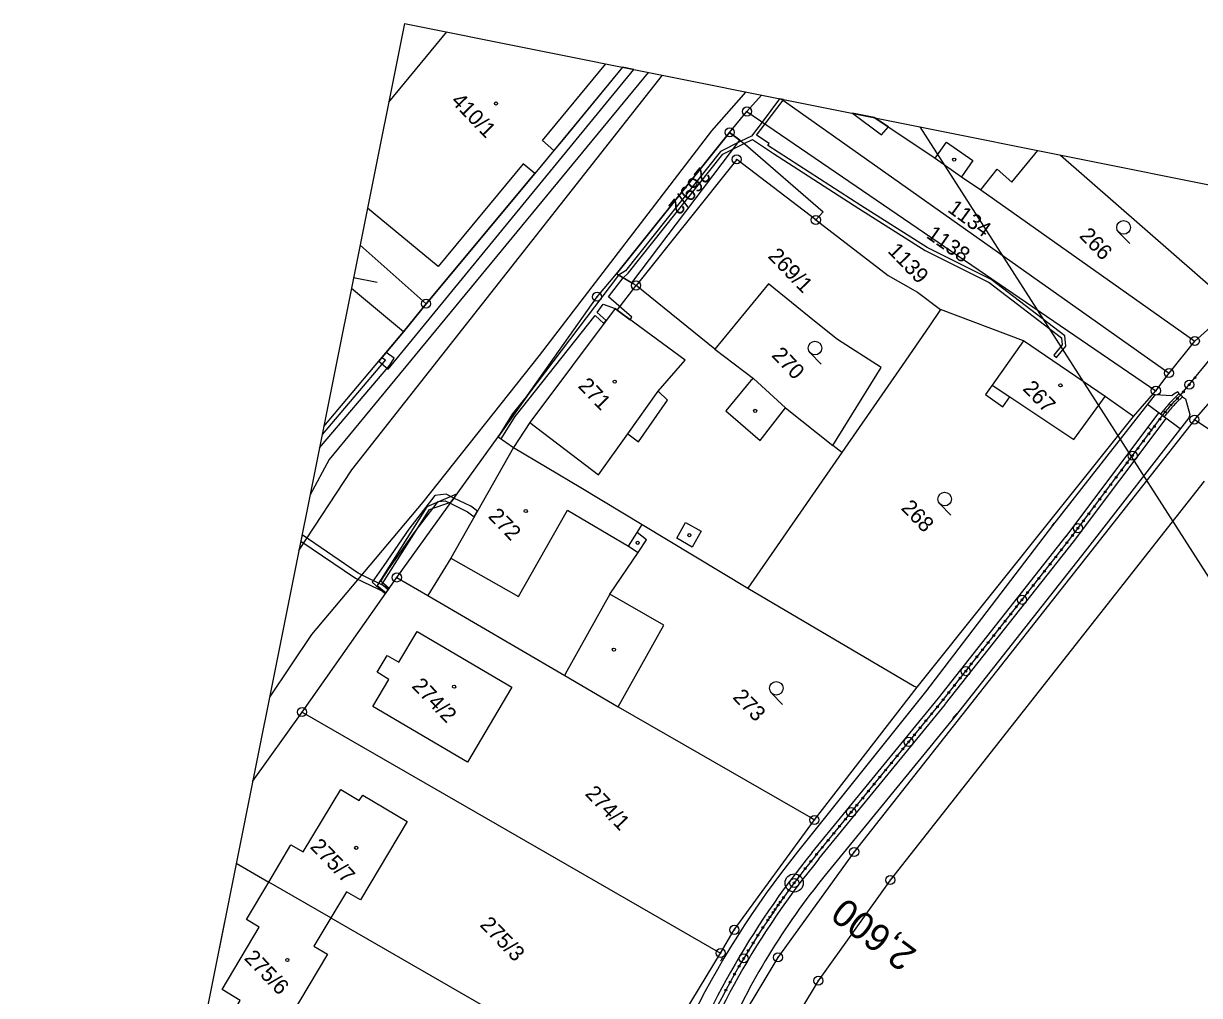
# Model space of a CAD drawing. Extents: x -548552 to -543113, y -1131925 to -1123599.
# Drawn here: x -547950.2 to -547820.8, y -1129055 to -1128948 of the extents above; entities that cross this region are included whole.
import ezdxf

# ---------------------------------------------------------------- set-up
doc = ezdxf.new("R2010")
doc.units = 0
for name, color, linetype in [('Hranice parcel', 7, 'Continuous'), ('HRANY', 7, 'Continuous'), ('Parcelní čísla', 7, 'Continuous'), ('Profile', 7, 'Continuous'), ('PROFILY NÁVRH', 7, 'Continuous'), ('STANIČENÍ', 7, 'Continuous'), ('SVAHY', 7, 'Continuous'), ('Vnitřní kresba', 7, 'Continuous'), ('Věcná břemena k části', 7, 'Continuous'), ('Značky bodu BP', 7, 'Continuous'), ('Značky budov', 7, 'Continuous'), ('Značky kultur', 7, 'Continuous')]:
    doc.layers.add(name, color=color, linetype=linetype)

msp = doc.modelspace()

# ---------------------------------------------------------------- linework, layer by layer
at = {"layer": 'Hranice parcel'}
for p, q in [((-547884.29, -1128952.8), (-547891.83, -1128961.97)), ((-547870.58, -1128957.68), (-547868.98, -1128955.87)), ((-547866.82, -1128956.3), (-547824.12, -1128986.47)), ((-547872.49, -1128959.98), (-547870.58, -1128957.68)), ((-547870.58, -1128957.68), (-547825.58, -1128988.41)), ((-547884.93, -1128975.56), (-547872.49, -1128959.98)), ((-547905.9, -1128978.83), (-547893.94, -1128964.51)), ((-547844.84, -1128966.29), (-547821.29, -1128982.94)), ((-547905.9, -1128978.83), (-547913.15, -1128972.4)), ((-547874.11, -1128983.82), (-547882.78, -1128976.83)), ((-547908.39, -1128981.92), (-547905.9, -1128978.83)), ((-547840.13, -1128982.92), (-547849.28, -1128979.48)), ((-547821.29, -1128982.94), (-547816.9, -1128979.02)), ((-547831.15, -1128989.05), (-547840.13, -1128982.92)), ((-547824.12, -1128986.47), (-547821.29, -1128982.94)), ((-547825.58, -1128988.41), (-547824.12, -1128986.47)), ((-547828.03, -1128991.23), (-547825.58, -1128988.41)), ((-547828.03, -1128991.23), (-547831.15, -1128989.05)), ((-547851.85, -1129021.02), (-547828.03, -1128991.23)), ((-547816.99, -1128994.5), (-547821.33, -1128991.6)), ((-547909.11, -1129008.96), (-547897.95, -1128993.47)), ((-547860.14, -1128995.22), (-547861.12, -1128994.45)), ((-547860.14, -1128995.22), (-547870.49, -1129010.14)), ((-547882.12, -1129003.13), (-547870.49, -1129010.14)), ((-547919.54, -1129023.77), (-547909.11, -1129008.96)), ((-547863.15, -1129035.65), (-547851.85, -1129021.02)), ((-547924.98, -1129031.42), (-547919.54, -1129023.77)), ((-547919.54, -1129023.77), (-547873.48, -1129050.3)), ((-547926.78, -1129040.42), (-547923.2, -1129042.48)), ((-547916.36, -1129046.42), (-547923.2, -1129042.48)), ((-547916.36, -1129046.42), (-547881.21, -1129066.69))]:
    msp.add_line(p, q, dxfattribs=at)
for points in [[(-547910, -1128956.66), (-547903.59, -1128948.93)], [(-547881.45, -1128953.37), (-547916.54, -1128995.98), (-547918.66, -1128999.87)], [(-547891.83, -1128961.97), (-547893.09, -1128960.86), (-547886.1, -1128952.44)], [(-547856.52, -1128958.37), (-547849.86, -1128962.83), (-547846.97, -1128964.87), (-547844.84, -1128966.29)], [(-547872.49, -1128959.98), (-547870.73, -1128961.32), (-547862.19, -1128968.72), (-547863, -1128969.62)], [(-547891.83, -1128961.97), (-547892.67, -1128962.99), (-547893.94, -1128964.51)], [(-547844.84, -1128966.29), (-547843.03, -1128964.01), (-547841.44, -1128965.45), (-547838.55, -1128961.97)], [(-547836.08, -1128962.47), (-547817.79, -1128978.46), (-547816.9, -1128979.02)], [(-547893.94, -1128964.51), (-547895.22, -1128963.44), (-547904.57, -1128974.73), (-547912.33, -1128968.3)], [(-547863, -1128969.62), (-547871.7, -1128962.95), (-547882.78, -1128976.83)], [(-547863, -1128969.62), (-547855.03, -1128975.73), (-547851.8, -1128977.58), (-547849.28, -1128979.48)], [(-547821.33, -1128991.6), (-547813.75, -1128982.91), (-547794.46, -1128970.81)], [(-547897.95, -1128993.47), (-547887.08, -1128978.07), (-547884.93, -1128975.56)], [(-547882.78, -1128976.83), (-547883.02, -1128976.68), (-547884.93, -1128975.56)], [(-547861.12, -1128994.45), (-547855.81, -1128985.85), (-547860.6, -1128982.79), (-547863.13, -1128980.74), (-547868.22, -1128976.64), (-547874.11, -1128983.82)], [(-547908.39, -1128981.92), (-547914.11, -1128977.17)], [(-547849.28, -1128979.48), (-547850.48, -1128981.25), (-547853.48, -1128985.63), (-547860.14, -1128995.22)], [(-547917.15, -1128992.36), (-547908.39, -1128981.92)], [(-547840.13, -1128982.92), (-547843.59, -1128987.8), (-547844.32, -1128988.84), (-547842.43, -1128990.18), (-547841.65, -1128989.09), (-547834.6, -1128993.79), (-547831.15, -1128989.05)], [(-547874.11, -1128983.82), (-547869.87, -1128987.08), (-547866.33, -1128990.31), (-547861.12, -1128994.45)], [(-547821.33, -1128991.6), (-547858.78, -1129039.17), (-547867.17, -1129050.77), (-547872.99, -1129060.45), (-547877.72, -1129073.44), (-547883.99, -1129099.45), (-547892.72, -1129136.3), (-547895.31, -1129153.82), (-547897.09, -1129173.51), (-547903.07, -1129257.59), (-547902.96, -1129283.35), (-547902.01, -1129301.23), (-547897.46, -1129348.86), (-547895.9, -1129389.55), (-547894.79, -1129408.16)], [(-547897.95, -1128993.47), (-547896.26, -1128994.64), (-547888.86, -1128999.07), (-547882.12, -1129003.13)], [(-547820.26, -1128998.38), (-547854.81, -1129042.26), (-547862.73, -1129053.34), (-547868.36, -1129062.67), (-547870.5, -1129068.4)], [(-547884.76, -1129023.18), (-547879.72, -1129014.21), (-547885.68, -1129010.81), (-547882.56, -1129006.2), (-547881.63, -1129004.83), (-547882.66, -1129004.02), (-547882.12, -1129003.13)], [(-547909.11, -1129008.96), (-547905.69, -1129010.95), (-547890.64, -1129019.74), (-547884.76, -1129023.18)], [(-547870.49, -1129010.14), (-547852.17, -1129020.92), (-547851.85, -1129021.02)], [(-547906.86, -1129014.91), (-547896.46, -1129021.03), (-547901.33, -1129029.3), (-547911.76, -1129023.15), (-547909.98, -1129020.18), (-547911.27, -1129019.4), (-547910.17, -1129017.54), (-547908.88, -1129018.3), (-547906.86, -1129014.91)], [(-547884.76, -1129023.18), (-547863.56, -1129035.39), (-547863.15, -1129035.65)], [(-547923.2, -1129042.48), (-547920.77, -1129038.37), (-547919.42, -1129039.15), (-547915.27, -1129032.28), (-547913.24, -1129033.49), (-547912.86, -1129032.91), (-547907.97, -1129035.81), (-547913.12, -1129044.45), (-547914.66, -1129043.54), (-547916.36, -1129046.42)], [(-547873.48, -1129050.3), (-547871.97, -1129047.74), (-547863.15, -1129035.65)], [(-547916.36, -1129046.42), (-547918.24, -1129049.53), (-547916.74, -1129050.43), (-547921.89, -1129059.03), (-547926.71, -1129056.15), (-547926.35, -1129055.51), (-547928.33, -1129054.31), (-547924.25, -1129047.44), (-547925.64, -1129046.6), (-547923.2, -1129042.48)], [(-547881.21, -1129066.69), (-547878.23, -1129058.13), (-547873.48, -1129050.3)]]:
    msp.add_lwpolyline(points, dxfattribs=at)
at = {"layer": 'HRANY'}
for p, q in [((-547823.16, -1128988.51), (-547823.03, -1128988.74)), ((-547825.09, -1128990.93), (-547824.65, -1128991.33)), ((-547826.43, -1128992.41), (-547826, -1128992.81))]:
    msp.add_line(p, q, dxfattribs=at)
at = {"layer": 'Profile'}
for p, q in [((-547908.26, -1128948), (-547950.2, -1129157.22)), ((-547908.26, -1128948), (-547851.55, -1128959.36)), ((-547911.28, -1128976.49), (-547913.87, -1128975.98)), ((-547927.09, -1129041.93), (-547950.2, -1129157.22))]:
    msp.add_line(p, q, dxfattribs=at)
at = {"layer": 'PROFILY NÁVRH'}
for p, q in [((-547823.59, -1128988.74), (-547823.16, -1128988.51)), ((-547825.64, -1128988.84), (-547836.95, -1129003.24)), ((-547825.64, -1128988.84), (-547823.8, -1128988.94)), ((-547823.8, -1128988.94), (-547823.59, -1128988.74)), ((-547823.71, -1128989.41), (-547823.03, -1128988.74)), ((-547823.35, -1128989.76), (-547822.66, -1128989.08)), ((-547822.66, -1128989.08), (-547823.03, -1128988.74)), ((-547822.66, -1128989.08), (-547822.32, -1128989.29)), ((-547822.32, -1128989.29), (-547821.82, -1128991.04)), ((-547835.45, -1129004.44), (-547825.24, -1128990.85)), ((-547822.89, -1128992.62), (-547826.49, -1128989.92)), ((-547825.04, -1128991), (-547824.7, -1128990.55)), ((-547824.64, -1128991.3), (-547824.3, -1128990.85)), ((-547821.82, -1128991.04), (-547821.93, -1128991.38)), ((-547834.65, -1129005.04), (-547824.44, -1128991.45)), ((-547821.93, -1128991.38), (-547833.35, -1129006.08)), ((-547836.95, -1129003.24), (-547850.92, -1129021.56)), ((-547849.5, -1129022.26), (-547835.44, -1129004.43)), ((-547848.72, -1129022.88), (-547834.65, -1129005.05)), ((-547833.35, -1129006.08), (-547847.68, -1129024.21)), ((-547850.92, -1129021.56), (-547865.02, -1129039.17)), ((-547863.43, -1129039.28), (-547849.5, -1129022.25)), ((-547862.65, -1129039.91), (-547848.72, -1129022.89)), ((-547847.68, -1129024.21), (-547861.97, -1129041.73))]:
    msp.add_line(p, q, dxfattribs=at)
for centre, radius, start, end in [((-547786.02, -1129102.44), 101.22, 141.3126, 167.0712), ((-547800.44, -1129091.89), 79.38, 140.8147, 156.4674)]:
    msp.add_arc(centre, radius, start, end, dxfattribs=at)
for centre, major_axis, ratio, start_param, end_param in [((-547816.51, -1128996.7), (-3.72, -9.55), 0.999251, 4.292048, 4.440187), ((-547816.51, -1128996.7), (-3.54, -9.08), 0.999212, 4.292048, 4.440187), ((-547792.14, -1129097.61), (-19.45, -90.04), 0.999934, 4.239319, 4.584526), ((-547792.14, -1129097.61), (-19.23, -89.06), 0.999933, 4.239319, 4.584526)]:
    msp.add_ellipse(centre, major_axis=major_axis, ratio=ratio, start_param=start_param, end_param=end_param, dxfattribs=at)
at = {"layer": 'STANIČENÍ'}
for p, q in [((-547822.85, -1128988.91), (-547818.59, -1128983.7)), ((-547823.53, -1128989.59), (-547822.85, -1128988.91)), ((-547835.05, -1129004.74), (-547824.5, -1128990.7)), ((-547836.99, -1129003.28), (-547836.76, -1129002.98)), ((-547849.11, -1129022.57), (-547835.05, -1129004.74)), ((-547833.35, -1129006.08), (-547833.19, -1129005.87)), ((-547851.1, -1129021.78), (-547850.69, -1129021.28)), ((-547863.04, -1129039.6), (-547849.11, -1129022.57)), ((-547847.92, -1129024.5), (-547847.45, -1129023.93))]:
    msp.add_line(p, q, dxfattribs=at)
for centre, radius in [((-547821.9, -1128987.75), 0.5), ((-547821.27, -1128986.98), 0.1), ((-547822.53, -1128988.53), 0.1), ((-547821.9, -1128987.75), 0.1), ((-547823.91, -1128989.98), 0.1), ((-547823.21, -1128989.26), 0.1), ((-547824.54, -1128990.75), 0.1), ((-547825.74, -1128992.35), 0.1), ((-547825.14, -1128991.55), 0.1), ((-547826.34, -1128993.15), 0.1), ((-547828.14, -1128995.55), 0.5), ((-547827.54, -1128994.75), 0.1), ((-547826.94, -1128993.95), 0.1), ((-547828.74, -1128996.35), 0.1), ((-547828.14, -1128995.55), 0.1), ((-547829.34, -1128997.15), 0.1), ((-547830.54, -1128998.75), 0.1), ((-547829.94, -1128997.95), 0.1), ((-547831.14, -1128999.55), 0.1), ((-547832.35, -1129001.15), 0.1), ((-547831.74, -1129000.35), 0.1), ((-547833.55, -1129002.74), 0.1), ((-547832.95, -1129001.95), 0.1), ((-547834.15, -1129003.54), 0.5), ((-547834.15, -1129003.54), 0.1), ((-547835.36, -1129005.14), 0.1), ((-547834.75, -1129004.34), 0.1), ((-547836.6, -1129006.71), 0.1), ((-547835.98, -1129005.92), 0.1), ((-547837.21, -1129007.49), 0.1), ((-547838.45, -1129009.06), 0.1), ((-547837.83, -1129008.28), 0.1), ((-547839.69, -1129010.63), 0.1), ((-547839.07, -1129009.85), 0.1), ((-547840.31, -1129011.42), 0.5), ((-547840.31, -1129011.42), 0.1), ((-547841.55, -1129012.99), 0.1), ((-547840.93, -1129012.2), 0.1), ((-547842.79, -1129014.56), 0.1), ((-547842.17, -1129013.77), 0.1), ((-547843.41, -1129015.34), 0.1), ((-547844.65, -1129016.91), 0.1), ((-547844.03, -1129016.13), 0.1), ((-547845.27, -1129017.7), 0.1), ((-547846.5, -1129019.27), 0.5), ((-547846.5, -1129019.27), 0.1), ((-547845.89, -1129018.48), 0.1), ((-547847.74, -1129020.84), 0.1), ((-547847.12, -1129020.05), 0.1), ((-547848.36, -1129021.62), 0.1), ((-547849.61, -1129023.19), 0.1), ((-547848.98, -1129022.41), 0.1), ((-547850.88, -1129024.73), 0.1), ((-547850.25, -1129023.96), 0.1), ((-547851.51, -1129025.51), 0.1), ((-547852.78, -1129027.05), 0.5), ((-547852.78, -1129027.05), 0.1), ((-547852.15, -1129026.28), 0.1), ((-547854.05, -1129028.6), 0.1), ((-547853.41, -1129027.83), 0.1), ((-547854.68, -1129029.38), 0.1), ((-547855.95, -1129030.92), 0.1), ((-547855.31, -1129030.15), 0.1), ((-547857.21, -1129032.47), 0.1), ((-547856.58, -1129031.7), 0.1), ((-547857.84, -1129033.25), 0.1), ((-547859.11, -1129034.79), 0.5), ((-547859.11, -1129034.79), 0.1), ((-547858.48, -1129034.02), 0.1), ((-547860.38, -1129036.34), 0.1), ((-547859.74, -1129035.57), 0.1), ((-547861.01, -1129037.12), 0.1), ((-547862.28, -1129038.66), 0.1), ((-547861.64, -1129037.89), 0.1), ((-547863.54, -1129040.21), 0.1), ((-547862.91, -1129039.44), 0.1), ((-547865.38, -1129042.58), 1), ((-547864.16, -1129041), 0.1), ((-547865.38, -1129042.58), 0.5), ((-547865.38, -1129042.58), 0.1), ((-547864.78, -1129041.79), 0.1), ((-547866.57, -1129044.19), 0.1), ((-547865.98, -1129043.39), 0.1), ((-547867.49, -1129045.5), 0.1), ((-547867.14, -1129045.01), 0.1), ((-547866.91, -1129044.68), 0.1), ((-547868.28, -1129046.66), 0.1), ((-547868.05, -1129046.33), 0.1), ((-547867.71, -1129045.83), 0.1), ((-547868.83, -1129047.49), 0.1), ((-547869.9, -1129049.18), 0.1), ((-547869.37, -1129048.33), 0.1), ((-547870.94, -1129050.89), 0.5), ((-547870.43, -1129050.03), 0.1), ((-547871.45, -1129051.75), 0.1), ((-547870.94, -1129050.89), 0.1), ((-547871.94, -1129052.62), 0.1), ((-547872.91, -1129054.37), 0.1), ((-547872.43, -1129053.49), 0.1)]:
    msp.add_circle(centre, radius, dxfattribs=at)
for centre, major_axis, ratio, start_param, end_param in [((-547816.51, -1128996.7), (-3.63, -9.32), 0.999232, 4.292048, 4.440187), ((-547792.14, -1129097.61), (-19.72, -91.32), 0.999935, 4.239319, 4.243155), ((-547792.14, -1129097.61), (-19.34, -89.55), 0.999933, 4.239319, 4.584526), ((-547792.14, -1129097.61), (-18.88, -87.42), 0.999932, 4.239319, 4.243531), ((-547792.14, -1129097.61), (-19.78, -91.56), 0.999935, 4.402107, 4.406365), ((-547792.14, -1129097.61), (-18.88, -87.42), 0.999932, 4.401323, 4.40527)]:
    msp.add_ellipse(centre, major_axis=major_axis, ratio=ratio, start_param=start_param, end_param=end_param, dxfattribs=at)
at = {"layer": 'SVAHY'}
for q in [(-547762.65, -1128977.18), (-547795.36, -1129047.06)]:
    msp.add_line((-547851.55, -1128959.36), q, dxfattribs=at)
at = {"layer": 'Vnitřní kresba'}
for p, q in [((-547914.08, -1128997.1), (-547879.88, -1128953.69)), ((-547870.69, -1128955.53), (-547874.48, -1128959.82)), ((-547874.48, -1128959.82), (-547893.44, -1128984.53)), ((-547849.86, -1128962.83), (-547848.61, -1128961.04)), ((-547848.61, -1128961.04), (-547845.72, -1128963.09)), ((-547845.72, -1128963.09), (-547846.97, -1128964.87)), ((-547884.85, -1128979.55), (-547882.78, -1128976.83)), ((-547885.09, -1128979.37), (-547894.49, -1128991.9)), ((-547884.85, -1128979.55), (-547885.09, -1128979.37)), ((-547877.37, -1128985.03), (-547884.85, -1128979.55)), ((-547893.44, -1128984.53), (-547906.25, -1129000.66)), ((-547880.34, -1128988.44), (-547877.37, -1128985.03)), ((-547870.15, -1128987.29), (-547872.92, -1128990.64)), ((-547869.87, -1128987.08), (-547870.15, -1128987.29)), ((-547883.67, -1128993.17), (-547880.34, -1128988.44)), ((-547879.32, -1128989.46), (-547880.34, -1128988.44)), ((-547843.59, -1128987.8), (-547841.65, -1128989.09)), ((-547882.51, -1128994.03), (-547879.32, -1128989.46)), ((-547872.92, -1128990.64), (-547869.13, -1128993.88)), ((-547869.13, -1128993.88), (-547866.33, -1128990.31)), ((-547894.49, -1128991.9), (-547896.26, -1128994.64)), ((-547894.49, -1128991.9), (-547886.9, -1128997.66)), ((-547886.9, -1128997.66), (-547883.67, -1128993.17)), ((-547883.67, -1128993.17), (-547882.51, -1128994.03)), ((-547896.26, -1128994.64), (-547903.17, -1129006.82)), ((-547919.88, -1129005.99), (-547914.08, -1128997.1)), ((-547906.25, -1129000.66), (-547918.5, -1129015.22)), ((-547895.72, -1129011.04), (-547890.33, -1129001.56)), ((-547890.33, -1129001.56), (-547883.6, -1129005.53)), ((-547883.6, -1129005.53), (-547882.66, -1129004.02)), ((-547878.3, -1129004.63), (-547877.34, -1129002.91)), ((-547877.34, -1129002.91), (-547875.6, -1129003.88)), ((-547875.6, -1129003.88), (-547876.6, -1129005.63)), ((-547876.6, -1129005.63), (-547878.3, -1129004.63)), ((-547883.6, -1129005.53), (-547882.56, -1129006.2)), ((-547903.17, -1129006.82), (-547905.69, -1129010.95)), ((-547903.17, -1129006.82), (-547895.72, -1129011.04)), ((-547885.68, -1129010.81), (-547890.59, -1129019.61)), ((-547918.5, -1129015.22), (-547923.12, -1129022.12)), ((-547890.59, -1129019.61), (-547890.64, -1129019.74))]:
    msp.add_line(p, q, dxfattribs=at)
at = {"layer": 'Věcná břemena k části'}
for p, q in [((-547883.02, -1128953.06), (-547884.29, -1128952.8)), ((-547866.55, -1128956.36), (-547867.01, -1128956.27)), ((-547856.59, -1128958.35), (-547858.98, -1128957.88)), ((-547917.33, -1128993.23), (-547917.62, -1128994.69)), ((-547919.54, -1129004.28), (-547919.68, -1129004.97))]:
    msp.add_line(p, q, dxfattribs=at)
for points in [[(-547884.29, -1128952.8), (-547891, -1128960.97), (-547891.83, -1128961.97), (-547893.94, -1128964.51), (-547905.9, -1128978.83), (-547908.39, -1128981.92), (-547911.11, -1128985.15), (-547910.05, -1128986.04), (-547883.02, -1128953.06)], [(-547867.01, -1128956.27), (-547868.9, -1128958.84), (-547870.09, -1128960.38), (-547871.24, -1128960.94), (-547873.5, -1128962.07), (-547883.95, -1128975.2), (-547884.71, -1128975.68), (-547884.22, -1128975.97), (-547883.66, -1128975.47), (-547873.25, -1128962.38), (-547870.88, -1128961.21), (-547869.98, -1128960.77), (-547867.65, -1128962.31), (-547858.26, -1128968.36), (-547850.95, -1128972.98), (-547843.91, -1128976.51), (-547835.96, -1128982.58), (-547835.89, -1128983.36), (-547836.82, -1128984.48), (-547836.52, -1128984.74), (-547835.48, -1128983.5), (-547835.58, -1128982.38), (-547843.69, -1128976.16), (-547850.76, -1128972.63), (-547858.05, -1128968.02), (-547868.28, -1128961.41), (-547868.14, -1128961.21), (-547869.53, -1128960.29), (-547868.59, -1128959.05), (-547866.61, -1128956.45), (-547866.55, -1128956.36)], [(-547858.98, -1128957.88), (-547855.77, -1128960.25), (-547855.01, -1128959.37), (-547855.33, -1128959.16), (-547856.59, -1128958.35)], [(-547917.62, -1128994.69), (-547909.89, -1128985.59), (-547909.39, -1128984.83), (-547910.3, -1128984.2), (-547910.75, -1128984.74), (-547910.35, -1128985.01), (-547917.33, -1128993.23)], [(-547919.68, -1129004.97), (-547913.66, -1129009.02), (-547910.29, -1129010.65), (-547909.97, -1129010.18), (-547913.35, -1129008.5), (-547919.54, -1129004.28)]]:
    msp.add_lwpolyline(points, dxfattribs=at)
for points in [[(-547883.25, -1128976.55), (-547871.35, -1128960.85), (-547872.49, -1128959.98), (-547884.93, -1128975.56)], [(-547897.62, -1128993.69), (-547896.07, -1128991.24), (-547887.3, -1128980.12), (-547886.32, -1128981), (-547886.08, -1128980.69), (-547887.07, -1128979.8), (-547886.41, -1128978.88), (-547885.09, -1128979.37), (-547884.85, -1128979.55), (-547883.42, -1128980.6), (-547883.24, -1128980.3), (-547885.81, -1128978.08), (-547884.22, -1128975.97), (-547884.71, -1128975.68), (-547894.58, -1128988.7), (-547897.95, -1128993.47)], [(-547896.41, -1128991), (-547897.95, -1128993.47), (-547894.58, -1128988.7)], [(-547910.89, -1129009.35), (-547909.98, -1129008.02), (-547907.22, -1129004.05), (-547904.55, -1129000.61), (-547903.79, -1129000.52), (-547903.23, -1129000.8), (-547902.82, -1129000.22), (-547903.67, -1128999.81), (-547904.92, -1128999.94), (-547907.78, -1129003.65), (-547910.55, -1129007.63), (-547911.81, -1129009.46), (-547910.38, -1129010.76), (-547909.97, -1129010.18)], [(-547910.29, -1129010.65), (-547910.07, -1129010.32), (-547910.76, -1129009.75), (-547905.53, -1129001.49), (-547903.1, -1129000.62), (-547902.48, -1128999.75), (-547905.81, -1129001.18), (-547911.28, -1129009.84)], [(-547902.82, -1129000.22), (-547903.23, -1129000.8), (-547901.34, -1129001.72), (-547900.6, -1129002.29), (-547900.25, -1129001.68), (-547900.97, -1129001.12)]]:
    msp.add_lwpolyline(points, close=True, dxfattribs=at)
at = {"layer": 'Značky bodu BP'}
for centre, radius in [((-547870.58, -1128957.68), 0.5), ((-547870.58, -1128957.68), 0.0303), ((-547872.49, -1128959.98), 0.5), ((-547872.49, -1128959.98), 0.0303), ((-547871.7, -1128962.95), 0.5), ((-547871.7, -1128962.95), 0.0303), ((-547863, -1128969.62), 0.5), ((-547863, -1128969.62), 0.0303), ((-547882.78, -1128976.83), 0.5), ((-547882.78, -1128976.83), 0.0303), ((-547887.08, -1128978.07), 0.5), ((-547887.08, -1128978.07), 0.0303), ((-547905.9, -1128978.83), 0.5), ((-547905.9, -1128978.83), 0.0303), ((-547821.29, -1128982.94), 0.5), ((-547821.29, -1128982.94), 0.0303), ((-547824.12, -1128986.47), 0.5), ((-547824.12, -1128986.47), 0.0303), ((-547825.58, -1128988.41), 0.5), ((-547825.58, -1128988.41), 0.0303), ((-547821.33, -1128991.6), 0.5), ((-547821.33, -1128991.6), 0.0303), ((-547909.11, -1129008.96), 0.5), ((-547909.11, -1129008.96), 0.0303), ((-547919.54, -1129023.77), 0.5), ((-547919.54, -1129023.77), 0.0303), ((-547863.15, -1129035.65), 0.5), ((-547863.15, -1129035.65), 0.0303), ((-547858.78, -1129039.17), 0.5), ((-547858.78, -1129039.17), 0.0303), ((-547854.81, -1129042.26), 0.5), ((-547854.81, -1129042.26), 0.0303), ((-547871.97, -1129047.74), 0.5), ((-547871.97, -1129047.74), 0.0303), ((-547873.48, -1129050.3), 0.5), ((-547873.48, -1129050.3), 0.0303), ((-547867.17, -1129050.77), 0.5), ((-547867.17, -1129050.77), 0.0303), ((-547862.73, -1129053.34), 0.5), ((-547862.73, -1129053.34), 0.0303)]:
    msp.add_circle(centre, radius, dxfattribs=at)
at = {"layer": 'Značky budov'}
for centre in [(-547898.19, -1128956.8), (-547847.77, -1128962.98), (-547885.13, -1128987.41), (-547836.08, -1128987.82), (-547869.67, -1128990.63), (-547894.92, -1129001.65), (-547882.6, -1129005.15), (-547876.92, -1129004.31), (-547885.22, -1129016.9), (-547902.81, -1129020.98), (-547913.58, -1129038.72), (-547921.16, -1129051.06)]:
    msp.add_circle(centre, 0.175, dxfattribs=at)
at = {"layer": 'Značky kultur'}
for p, q in [((-547829.67, -1128970.96), (-547828.45, -1128972.22)), ((-547863.63, -1128984.24), (-547862.42, -1128985.5)), ((-547849.36, -1129000.86), (-547848.14, -1129002.12)), ((-547867.89, -1129021.68), (-547866.67, -1129022.94))]:
    msp.add_line(p, q, dxfattribs=at)
for centre in [(-547829.13, -1128970.44), (-547863.09, -1128983.72), (-547848.82, -1129000.34), (-547867.35, -1129021.16)]:
    msp.add_circle(centre, 0.75, dxfattribs=at)

# ---------------------------------------------------------------- texts
at = {"layer": 'Parcelní čísla'}
for s, rotation, p in [('410/1', 313.9858, (-547903.23, -1128956.62)), ('269/2', 230.9858, (-547875.74, -1128963.71)), ('1134', 323.9858, (-547848.6, -1128968.63)), ('1138', 324.9858, (-547850.94, -1128971.5)), ('266', 313.9858, (-547834.08, -1128971.44)), ('269/1', 313.9858, (-547868.35, -1128973.68)), ('1139', 313.9858, (-547855.17, -1128973.11)), ('270', 313.9858, (-547867.95, -1128984.58)), ('271', 313.9858, (-547889.26, -1128987.96)), ('267', 313.9858, (-547840.31, -1128988.26)), ('272', 313.9858, (-547899.15, -1129002.3)), ('268', 313.9858, (-547853.7, -1129001.39)), ('274/2', 313.9858, (-547907.55, -1129020.99)), ('273', 313.9858, (-547872.23, -1129022.21)), ('274/1', 313.9858, (-547888.48, -1129032.84)), ('275/7', 313.9858, (-547918.73, -1129038.67)), ('275/3', 313.9858, (-547900.05, -1129047.26)), ('275/6', 313.9858, (-547926, -1129050.93))]:
    msp.add_text(s, height=1.7, rotation=rotation, dxfattribs=at).set_placement(p)
at = {"layer": 'STANIČENÍ'}
msp.add_text('2,600', height=3, rotation=143.064, dxfattribs=at).set_placement((-547851.74, -1129050.09))

doc.saveas('drawing.dxf')
